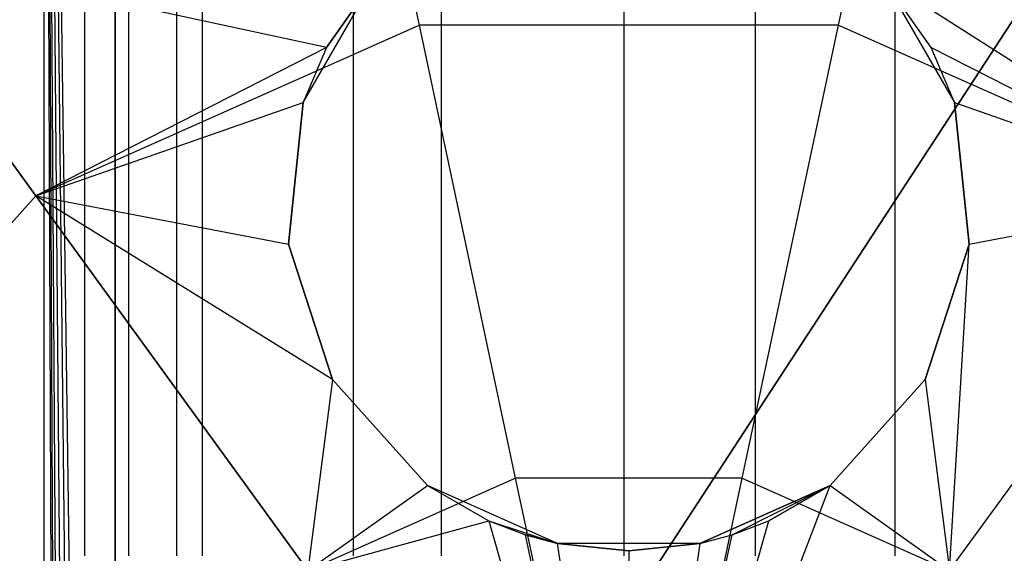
# Model space of a CAD drawing. Extents: x -172 to 172, y -29 to 28.
# Tile 506 of 656: x -1.068 to 0.658, y 19.304 to 20.239. Entities that reach past the tile are written whole.
import ezdxf

# ---------------------------------------------------------------- set-up
doc = ezdxf.new("R2010")
doc.units = 0
doc.header["$LTSCALE"] = 25.4
doc.layers.get('0').update_dxf_attribs({"linetype": 'CONTINUOUS'})

# ---------------------------------------------------------------- blocks, each defined once
blk = doc.blocks.new('RYFLO_AURA_STL')
at = {"color": 0}
for p, q in [((2.6252, 23.2301, -122.1403), (-3.8814, 13.2595, -122.1403)), ((-3.8814, 13.2595, -121.1403), (2.6252, 23.2301, -121.1403)), ((2.6252, 23.2301, -122.1403), (-3.8814, 13.2595, -122.1403)), ((-3.8814, 13.2595, -121.1403), (2.6252, 23.2301, -121.1403)), ((-1.0249, -22.5, -1246.5967), (-1.0249, 22.5, -1246.5967)), ((-0.8017, -12.991, -1239.8431), (-1.0249, 22.5, -1239.9036)), ((-1.0249, 22.5, -1239.9036), (-0.7281, -12.871, -1239.8267)), ((-0.8017, -12.991, -1239.8431), (-1.0249, 22.5, -1239.9036)), ((-0.856, -13.1219, -1239.8564), (-1.0249, 22.5, -1239.9036)), ((-0.856, -13.1219, -1239.8564), (-1.0249, 22.5, -1239.9036)), ((-0.8889, -13.259, -1239.8649), (-1.0249, 22.5, -1239.9036)), ((-0.9, 13.4, -1239.8678), (-1.0249, 22.5, -1239.9036)), ((-1.0249, 22.5, -1239.9036), (-0.7281, -12.871, -1239.8267)), ((-1.0249, 22.5, -1239.9036), (-0.6361, -12.7633, -1239.8085)), ((-1.0249, 22.5, -1239.9036), (-0.6361, -12.7633, -1239.8085)), ((-0.9, 13.4, -1239.8678), (-1.0249, 22.5, -1239.9036)), ((-1.0249, -22.5, -1239.9036), (-1.0249, 22.5, -1239.9036)), ((-0.8889, -13.259, -1239.8649), (-1.0249, 22.5, -1239.9036)), ((-1.0249, -22.5, -1239.9036), (-1.0249, 22.5, -1239.9036)), ((-1.0249, -22.5, -1246.5967), (-1.0249, 22.5, -1246.5967)), ((-0.9, 22.5, -1248.1685), (-0.9, 13.4, -1248.1685)), ((-0.9, 13.4, -1238.3318), (-0.9, 22.5, -1238.3318)), ((-0.9, 13.4, -1246.6324), (-0.9, 22.5, -1246.6324)), ((-0.9, 22.5, -1239.8678), (-0.9, 13.4, -1239.8678)), ((-0.9, 22.5, -1248.1685), (-0.9, 13.4, -1248.1685)), ((-0.9, 13.4, -1246.6324), (-0.9, 22.5, -1246.6324)), ((-0.9, 13.4, -1238.3318), (-0.9, 22.5, -1238.3318)), ((-0.9, 22.5, -1239.8678), (-0.9, 13.4, -1239.8678)), ((-0.4802, 20.7592, -1244.2068), (-0.3675, 20.2291, -1245.0179)), ((-0.4802, 20.7592, -1244.2068), (-0.3675, 20.2291, -1245.0179)), ((0.3675, 20.2291, -1245.0179), (0.4802, 20.7592, -1244.2068)), ((0.3675, 20.2291, -1245.0179), (0.4802, 20.7592, -1244.2068)), ((-1.3576, 20.3686, -1244.2068), (-1.0391, 19.9302, -1245.0179)), ((-1.3576, 20.3686, -1244.2068), (-1.0391, 19.9302, -1245.0179)), ((-1.0391, 19.9302, -1241.4823), (-1.3576, 20.3686, -1242.2935)), ((-1.0391, 19.9302, -1241.4823), (-1.3576, 20.3686, -1242.2935)), ((-0.5297, 20.19, -1241.4857), (-1.3576, 20.3686, -1242.2935)), ((-0.5297, 20.19, -1241.4857), (-1.3576, 20.3686, -1242.2935)), ((-0.9536, 19.2997, -1248.4128), (-0.9536, 20.2997, -1248.4128)), ((-0.9536, 19.2997, -1248.4128), (-0.9536, 20.2997, -1248.4128)), ((-0.8764, 19.2997, -1250.1951), (-0.8764, 20.2997, -1250.1951)), ((-0.8764, 19.2997, -1250.1951), (-0.8764, 20.2997, -1250.1951)), ((-0.7923, 19.2997, -1238.0603), (-0.7923, 20.2997, -1238.0603)), ((-0.7923, 19.2997, -1238.0603), (-0.7923, 20.2997, -1238.0603)), ((-0.7473, 19.2997, -1236.2902), (-0.7473, 20.2997, -1236.2902)), ((-0.7473, 19.2997, -1236.2902), (-0.7473, 20.2997, -1236.2902)), ((-0.5706, 20.0937, -123.2501), (-0.4459, 20.3097, -123.2501)), ((-0.5706, 20.0937, -123.2501), (-0.4459, 20.3097, -123.2501)), ((-0.4459, 20.3097, -1241.584), (-0.5297, 20.19, -1241.4857)), ((-0.5297, 20.19, -1241.4857), (-0.4459, 20.3097, -123.2501)), ((-0.5297, 20.19, -1241.4857), (-0.4459, 20.3097, -123.2501)), ((-0.4459, 20.3097, -1241.584), (-0.5297, 20.19, -1241.4857)), ((-0.4828, 19.2997, -1248.4779), (-0.4828, 20.2997, -1248.4779)), ((-0.4828, 19.2997, -1248.4779), (-0.4828, 20.2997, -1248.4779)), ((-0.3282, 19.2997, -1250.2424), (-0.3282, 20.2997, -1250.2424)), ((-0.3282, 19.2997, -1250.2424), (-0.3282, 20.2997, -1250.2424)), ((-0.008, 19.2997, -1248.5001), (-0.008, 20.2997, -1248.5001)), ((-0.008, 19.2997, -1248.5001), (-0.008, 20.2997, -1248.5001)), ((0.222, 19.2997, -1250.2466), (0.222, 20.2997, -1250.2466)), ((0.222, 19.2997, -1250.2466), (0.222, 20.2997, -1250.2466)), ((0.5297, 20.19, -1241.4857), (0.4459, 20.3097, -123.2501)), ((0.4459, 20.3097, -123.2501), (0.5706, 20.0937, -1241.4104)), ((0.5297, 20.19, -1241.4857), (0.4459, 20.3097, -123.2501)), ((0.5297, 20.19, -1241.4857), (0.4459, 20.3097, -1241.584)), ((0.4459, 20.3097, -123.2501), (0.5706, 20.0937, -1241.4104)), ((0.4459, 20.3097, -123.2501), (0.5706, 20.0937, -123.2501)), ((0.4459, 20.3097, -123.2501), (0.5706, 20.0937, -123.2501)), ((0.5297, 20.19, -1241.4857), (0.4459, 20.3097, -1241.584)), ((1.0391, 19.9302, -1241.4823), (0.4459, 20.3097, -1241.584)), ((1.0391, 19.9302, -1241.4823), (0.4459, 20.3097, -1241.584)), ((0.4668, 19.2997, -1248.4794), (0.4668, 20.2997, -1248.4794)), ((0.4668, 19.2997, -1248.4794), (0.4668, 20.2997, -1248.4794)), ((-1.0391, 19.9302, -1245.0179), (-0.3675, 20.2291, -1245.0179)), ((-1.0391, 19.9302, -1245.0179), (-0.3675, 20.2291, -1245.0179)), ((-0.3675, 20.2291, -1245.0179), (-0.1989, 19.4358, -1245.5598)), ((0.3675, 20.2291, -1245.0179), (-0.3675, 20.2291, -1245.0179)), ((0.3675, 20.2291, -1245.0179), (-0.3675, 20.2291, -1245.0179)), ((-0.3675, 20.2291, -1245.0179), (-0.1989, 19.4358, -1245.5598)), ((0.1989, 19.4358, -1245.5598), (0.3675, 20.2291, -1245.0179)), ((0.1989, 19.4358, -1245.5598), (0.3675, 20.2291, -1245.0179)), ((0.3675, 20.2291, -1245.0179), (1.0391, 19.9302, -1245.0179)), ((0.3675, 20.2291, -1245.0179), (1.0391, 19.9302, -1245.0179)), ((-0.5297, 20.19, -1241.4857), (-1.0391, 19.9302, -1241.4823)), ((-0.5297, 20.19, -1241.4857), (-1.0391, 19.9302, -1241.4823)), ((-0.5297, 20.19, -1241.4857), (-0.5706, 20.0937, -123.2501)), ((-0.5297, 20.19, -1241.4857), (-0.5706, 20.0937, -123.2501)), ((-0.5297, 20.19, -1241.4857), (-0.5706, 20.0937, -1241.4104)), ((-0.5297, 20.19, -1241.4857), (-0.5706, 20.0937, -1241.4104)), ((0.5706, 20.0937, -1241.4104), (0.5297, 20.19, -1241.4857)), ((0.5297, 20.19, -1241.4857), (1.0391, 19.9302, -1241.4823)), ((0.5297, 20.19, -1241.4857), (1.0391, 19.9302, -1241.4823)), ((0.5706, 20.0937, -1241.4104), (0.5297, 20.19, -1241.4857)), ((-1.0391, 19.9302, -1241.4823), (-0.5706, 20.0937, -1241.4104)), ((-1.0391, 19.9302, -1241.4823), (-0.5706, 20.0937, -1241.4104)), ((-0.5967, 19.8455, -123.2501), (-0.5706, 20.0937, -123.2501)), ((-0.5706, 20.0937, -1241.4104), (-0.5967, 19.8455, -1241.2294)), ((-0.5967, 19.8455, -123.2501), (-0.5706, 20.0937, -123.2501)), ((-0.5706, 20.0937, -1241.4104), (-0.5967, 19.8455, -1241.2294)), ((-0.5706, 20.0937, -1241.4104), (-0.5706, 20.0937, -123.2501)), ((-0.5706, 20.0937, -1241.4104), (-0.5706, 20.0937, -123.2501)), ((0.5967, 19.8455, -1241.2294), (0.5706, 20.0937, -1241.4104)), ((0.5706, 20.0937, -1241.4104), (0.5706, 20.0937, -123.2501)), ((0.5706, 20.0937, -123.2501), (0.5967, 19.8455, -123.2501)), ((0.5706, 20.0937, -1241.4104), (0.5706, 20.0937, -123.2501)), ((0.5706, 20.0937, -123.2501), (0.5967, 19.8455, -123.2501)), ((0.5706, 20.0937, -1241.4104), (1.0391, 19.9302, -1241.4823)), ((0.5706, 20.0937, -1241.4104), (1.0391, 19.9302, -1241.4823)), ((0.5967, 19.8455, -1241.2294), (0.5706, 20.0937, -1241.4104)), ((-1.5309, 19.3839, -1245.0179), (-1.0391, 19.9302, -1245.0179)), ((-1.5309, 19.3839, -1245.0179), (-1.0391, 19.9302, -1245.0179)), ((-1.5309, 19.3839, -1241.4823), (-1.0391, 19.9302, -1241.4823)), ((-1.5309, 19.3839, -1241.4823), (-1.0391, 19.9302, -1241.4823)), ((-1.0391, 19.9302, -1241.4823), (-0.5967, 19.8455, -1241.2294)), ((-1.0391, 19.9302, -1245.0179), (-0.5623, 19.274, -1245.5598)), ((-1.0391, 19.9302, -1245.0179), (-0.5623, 19.274, -1245.5598)), ((-0.5623, 19.274, -1240.9404), (-1.0391, 19.9302, -1241.4823)), ((-0.5623, 19.274, -1240.9404), (-1.0391, 19.9302, -1241.4823)), ((-0.5196, 19.6083, -1241.0703), (-1.0391, 19.9302, -1241.4823)), ((-0.5196, 19.6083, -1241.0703), (-1.0391, 19.9302, -1241.4823)), ((-1.0391, 19.9302, -1241.4823), (-0.5967, 19.8455, -1241.2294)), ((0.5623, 19.274, -1245.5598), (1.0391, 19.9302, -1245.0179)), ((0.5623, 19.274, -1245.5598), (1.0391, 19.9302, -1245.0179)), ((0.5623, 19.274, -1240.9404), (1.0391, 19.9302, -1241.4823)), ((0.5623, 19.274, -1240.9404), (1.0391, 19.9302, -1241.4823)), ((0.5967, 19.8455, -1241.2294), (1.0391, 19.9302, -1241.4823)), ((0.5967, 19.8455, -1241.2294), (1.0391, 19.9302, -1241.4823)), ((-0.5967, 19.8455, -1241.2294), (-0.5967, 19.8455, -123.2501)), ((-0.5967, 19.8455, -1241.2294), (-0.5196, 19.6083, -1241.0703)), ((-0.5196, 19.6083, -123.2501), (-0.5967, 19.8455, -123.2501)), ((-0.5967, 19.8455, -1241.2294), (-0.5967, 19.8455, -123.2501)), ((-0.5196, 19.6083, -123.2501), (-0.5967, 19.8455, -123.2501)), ((-0.5967, 19.8455, -1241.2294), (-0.5196, 19.6083, -1241.0703)), ((0.5196, 19.6083, -1241.0703), (0.5967, 19.8455, -1241.2294)), ((0.5967, 19.8455, -123.2501), (0.5196, 19.6083, -123.2501)), ((0.5967, 19.8455, -123.2501), (0.5196, 19.6083, -123.2501)), ((0.5196, 19.6083, -1241.0703), (0.5967, 19.8455, -1241.2294)), ((0.5623, 19.274, -1240.9404), (0.5967, 19.8455, -1241.2294)), ((0.5623, 19.274, -1240.9404), (0.5967, 19.8455, -1241.2294)), ((0.5967, 19.8455, -1241.2294), (0.5967, 19.8455, -123.2501)), ((0.5967, 19.8455, -1241.2294), (0.5967, 19.8455, -123.2501)), ((-0.5196, 19.6083, -1241.0703), (-0.5623, 19.274, -1240.9404)), ((-0.5196, 19.6083, -1241.0703), (-0.5623, 19.274, -1240.9404)), ((-0.5196, 19.6083, -1241.0703), (-0.5196, 19.6083, -123.2501)), ((-0.5196, 19.6083, -1241.0703), (-0.3527, 19.4228, -1240.9536)), ((-0.3527, 19.4228, -123.2501), (-0.5196, 19.6083, -123.2501)), ((-0.5196, 19.6083, -1241.0703), (-0.5196, 19.6083, -123.2501)), ((-0.3527, 19.4228, -123.2501), (-0.5196, 19.6083, -123.2501)), ((-0.5196, 19.6083, -1241.0703), (-0.3527, 19.4228, -1240.9536)), ((0.3527, 19.4228, -1240.9536), (0.5196, 19.6083, -1241.0703)), ((0.5196, 19.6083, -123.2501), (0.3527, 19.4228, -123.2501)), ((0.5196, 19.6083, -123.2501), (0.3527, 19.4228, -123.2501)), ((0.3527, 19.4228, -1240.9536), (0.5196, 19.6083, -1241.0703)), ((0.5196, 19.6083, -1241.0703), (0.5196, 19.6083, -123.2501)), ((0.5196, 19.6083, -1241.0703), (0.5196, 19.6083, -123.2501)), ((0.5196, 19.6083, -1241.0703), (0.5623, 19.274, -1240.9404)), ((0.5196, 19.6083, -1241.0703), (0.5623, 19.274, -1240.9404)), ((-0.5623, 19.274, -1245.5598), (-0.1989, 19.4358, -1245.5598)), ((-0.5623, 19.274, -1245.5598), (-0.1989, 19.4358, -1245.5598)), ((-0.1989, 19.4358, -1245.5598), (0, 18.5, -1245.7501)), ((0.1989, 19.4358, -1245.5598), (-0.1989, 19.4358, -1245.5598)), ((0.1989, 19.4358, -1245.5598), (-0.1989, 19.4358, -1245.5598)), ((-0.1989, 19.4358, -1245.5598), (0, 18.5, -1245.7501)), ((0, 18.5, -1245.7501), (0.1989, 19.4358, -1245.5598)), ((0, 18.5, -1245.7501), (0.1989, 19.4358, -1245.5598)), ((0.1989, 19.4358, -1245.5598), (0.5623, 19.274, -1245.5598)), ((0.1989, 19.4358, -1245.5598), (0.5623, 19.274, -1245.5598)), ((-0.5623, 19.274, -1240.9404), (-0.3527, 19.4228, -1240.9536)), ((-0.5623, 19.274, -1240.9404), (-0.3527, 19.4228, -1240.9536)), ((-0.3527, 19.4228, -1240.9536), (-0.2455, 19.3608, -1240.9159)), ((-0.1247, 19.3214, -123.2501), (-0.3527, 19.4228, -1240.9536)), ((-0.3527, 19.4228, -1240.9536), (-0.3527, 19.4228, -123.2501)), ((-0.3527, 19.4228, -1240.9536), (-0.3527, 19.4228, -123.2501)), ((-0.1247, 19.3214, -123.2501), (-0.3527, 19.4228, -1240.9536)), ((-0.1247, 19.3214, -123.2501), (-0.3527, 19.4228, -123.2501)), ((-0.1247, 19.3214, -123.2501), (-0.3527, 19.4228, -123.2501)), ((-0.3527, 19.4228, -1240.9536), (-0.2455, 19.3608, -1240.9159)), ((0, 18.5, -1240.7501), (0.3527, 19.4228, -1240.9536)), ((0, 18.5, -1240.7501), (0.3527, 19.4228, -1240.9536)), ((0.1247, 19.3214, -1240.8922), (0.3527, 19.4228, -123.2501)), ((0.3527, 19.4228, -123.2501), (0.1247, 19.3214, -123.2501)), ((0.1247, 19.3214, -1240.8922), (0.3527, 19.4228, -123.2501)), ((0.3527, 19.4228, -123.2501), (0.1247, 19.3214, -123.2501)), ((0.1811, 19.3362, -1240.9011), (0.3527, 19.4228, -123.2501)), ((0.1811, 19.3362, -1240.9011), (0.3527, 19.4228, -123.2501)), ((0.2456, 19.3608, -1240.9159), (0.3527, 19.4228, -1240.9536)), ((0.3527, 19.4228, -123.2501), (0.2456, 19.3608, -1240.9159)), ((0.3527, 19.4228, -123.2501), (0.2456, 19.3608, -1240.9159)), ((0.2456, 19.3608, -1240.9159), (0.3527, 19.4228, -1240.9536)), ((0.3527, 19.4228, -1240.9536), (0.3527, 19.4228, -123.2501)), ((0.3527, 19.4228, -1240.9536), (0.3527, 19.4228, -123.2501)), ((0.3527, 19.4228, -1240.9536), (0.5623, 19.274, -1240.9404)), ((0.3527, 19.4228, -1240.9536), (0.5623, 19.274, -1240.9404)), ((-0.5623, 19.274, -1240.9404), (-0.2455, 19.3608, -1240.9159)), ((-0.5623, 19.274, -1240.9404), (-0.2455, 19.3608, -1240.9159)), ((-0.2455, 19.3608, -1240.9159), (-0.1247, 19.3214, -123.2501)), ((-0.2455, 19.3608, -1240.9159), (-0.1247, 19.3214, -123.2501)), ((-0.2455, 19.3608, -1240.9159), (-0.1811, 19.3362, -1240.9011)), ((-0.2455, 19.3608, -1240.9159), (-0.1811, 19.3362, -1240.9011)), ((-0.2455, 19.3608, -1240.9159), (0, 18.5, -1240.7501)), ((-0.2455, 19.3608, -1240.9159), (0, 18.5, -1240.7501)), ((0, 18.5, -1240.7501), (0.2456, 19.3608, -1240.9159)), ((0, 18.5, -1240.7501), (0.2456, 19.3608, -1240.9159)), ((0.1811, 19.3362, -1240.9011), (0.2456, 19.3608, -1240.9159)), ((0.1811, 19.3362, -1240.9011), (0.2456, 19.3608, -1240.9159)), ((-0.1247, 19.3214, -123.2501), (-0.1811, 19.3362, -1240.9011)), ((-0.1811, 19.3362, -1240.9011), (-0.1247, 19.3214, -1240.8922)), ((-0.1247, 19.3214, -123.2501), (-0.1811, 19.3362, -1240.9011)), ((0, 18.5, -1240.7501), (-0.1811, 19.3362, -1240.9011)), ((-0.1811, 19.3362, -1240.9011), (-0.1247, 19.3214, -1240.8922)), ((0, 18.5, -1240.7501), (-0.1811, 19.3362, -1240.9011)), ((0, 18.5, -1240.7501), (0.1811, 19.3362, -1240.9011)), ((0, 18.5, -1240.7501), (0.1811, 19.3362, -1240.9011)), ((0.1247, 19.3214, -1240.8922), (0.1811, 19.3362, -1240.9011)), ((0.1247, 19.3214, -1240.8922), (0.1811, 19.3362, -1240.9011)), ((-0.1247, 19.3214, -1240.8922), (-0.0002, 19.3083, -1240.8844)), ((0.1247, 19.3214, -123.2501), (-0.1247, 19.3214, -1240.8922)), ((0, 19.3083, -123.2501), (-0.1247, 19.3214, -1240.8922)), ((0.1247, 19.3214, -123.2501), (-0.1247, 19.3214, -1240.8922)), ((0, 19.3083, -123.2501), (-0.1247, 19.3214, -1240.8922)), ((0, 19.3083, -123.2501), (-0.1247, 19.3214, -123.2501)), ((-0.1247, 19.3214, -123.2501), (-0.1247, 19.3214, -1240.8922)), ((-0.1247, 19.3214, -123.2501), (-0.1247, 19.3214, -1240.8922)), ((0, 19.3083, -123.2501), (-0.1247, 19.3214, -123.2501)), ((0, 18.5, -1240.7501), (-0.1247, 19.3214, -1240.8922)), ((-0.1247, 19.3214, -1240.8922), (-0.0002, 19.3083, -1240.8844)), ((0, 18.5, -1240.7501), (-0.1247, 19.3214, -1240.8922)), ((-0.0002, 19.3083, -1240.8844), (0.1247, 19.3214, -123.2501)), ((-0.0002, 19.3083, -1240.8844), (0.1247, 19.3214, -123.2501)), ((-0.0002, 19.3083, -1240.8844), (0.1247, 19.3214, -1240.8922)), ((-0.0002, 19.3083, -1240.8844), (0.1247, 19.3214, -1240.8922)), ((0.1247, 19.3214, -123.2501), (0, 19.3083, -123.2501)), ((0.1247, 19.3214, -123.2501), (0, 19.3083, -123.2501)), ((0.1247, 19.3214, -1240.8922), (0, 18.5, -1240.7501)), ((0.1247, 19.3214, -1240.8922), (0, 18.5, -1240.7501)), ((0.1247, 19.3214, -1240.8922), (0.1247, 19.3214, -123.2501)), ((0.1247, 19.3214, -1240.8922), (0.1247, 19.3214, -123.2501)), ((-0.0002, 19.3083, -1240.8844), (0, 18.5, -1240.7501)), ((-0.0002, 19.3083, -1240.8844), (0, 18.5, -1240.7501))]:
    blk.add_line(p, q, dxfattribs=at)

msp = doc.modelspace()

# ---------------------------------------------------------------- block references
at = {"color": 0}
msp.add_blockref('RYFLO_AURA_STL', (0, 0), dxfattribs=at)

doc.saveas('drawing.dxf')
